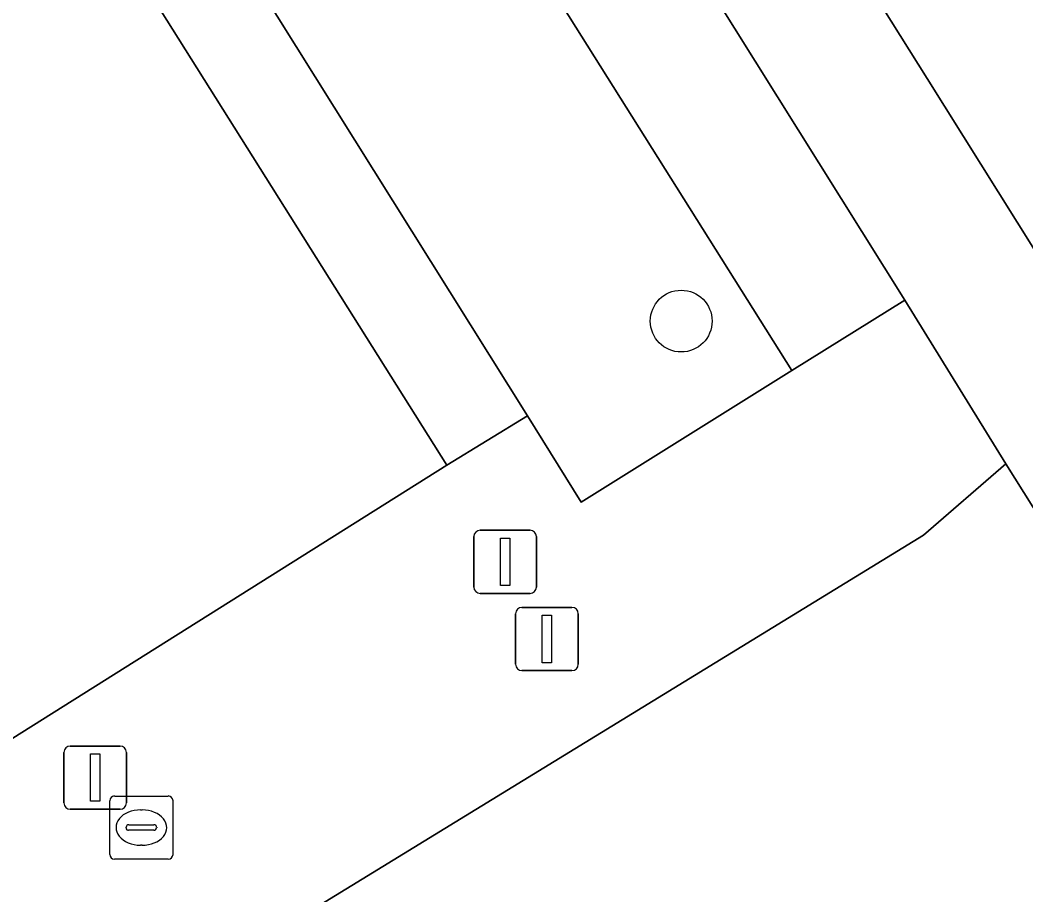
# Model space of a CAD drawing. Extents: x 159279 to 160377, y 384531 to 385888.
# Drawn here: x 160200.32 to 160216.24, y 384969.7 to 384983.56 of the extents above; entities that cross this region are included whole.
import ezdxf

# ---------------------------------------------------------------- set-up
doc = ezdxf.new("R2010")
doc.units = 0
for name, color, linetype in [('IMGEO_Afsluitpaal', 7, 'Continuous'), ('IMGEO_Boom', 7, 'Continuous'), ('IMGEO_Erf', 7, 'Continuous'), ('IMGEO_Fietspad_gesloten', 7, 'Continuous'), ('IMGEO_Groenvoorziening', 7, 'Continuous'), ('IMGEO_Kolk', 7, 'Continuous'), ('IMGEO_Lichtmast', 7, 'Continuous'), ('IMGEO_Muur', 7, 'Continuous'), ('IMGEO_Pand', 7, 'Continuous'), ('IMGEO_Voetpad_open', 7, 'Continuous')]:
    doc.layers.add(name, color=color, linetype=linetype)

msp = doc.modelspace()

# ---------------------------------------------------------------- linework, layer by layer
at = {"layer": 'IMGEO_Afsluitpaal'}
for p, q in [((160207.502, 384974.576), (160207.502, 384975.376)), ((160207.502, 384975.376), (160207.502, 384974.576)), ((160207.602, 384975.476), (160208.392, 384975.476)), ((160208.392, 384975.476), (160207.602, 384975.476)), ((160208.492, 384975.376), (160208.492, 384974.576)), ((160208.492, 384974.576), (160208.492, 384975.376)), ((160208.392, 384974.476), (160207.602, 384974.476)), ((160207.602, 384974.476), (160208.392, 384974.476)), ((160208.164, 384973.354), (160208.164, 384974.154)), ((160208.164, 384974.154), (160208.164, 384973.354)), ((160208.264, 384974.254), (160209.054, 384974.254)), ((160209.054, 384974.254), (160208.264, 384974.254)), ((160209.154, 384974.154), (160209.154, 384973.354)), ((160209.154, 384973.354), (160209.154, 384974.154)), ((160209.054, 384973.254), (160208.264, 384973.254)), ((160208.264, 384973.254), (160209.054, 384973.254))]:
    msp.add_line(p, q, dxfattribs=at)
for points in [[(160207.922, 384975.351), (160208.072, 384975.351), (160208.072, 384974.601), (160207.922, 384974.601), (160207.922, 384975.351)], [(160208.584, 384974.129), (160208.734, 384974.129), (160208.734, 384973.379), (160208.584, 384973.379), (160208.584, 384974.129)]]:
    msp.add_lwpolyline(points, dxfattribs=at)
for centre, start, end in [((160207.602, 384975.376), 90, 180), ((160207.602, 384975.376), 90, 180), ((160208.392, 384975.376), 0, 90), ((160208.392, 384975.376), 360, 90), ((160207.602, 384974.576), 180, 270), ((160207.602, 384974.576), 180, 270), ((160208.392, 384974.576), 270, 0), ((160208.392, 384974.576), 270, 0), ((160208.264, 384974.154), 90, 180), ((160208.264, 384974.154), 90, 180), ((160209.054, 384974.154), 0, 90), ((160209.054, 384974.154), 360, 90), ((160208.264, 384973.354), 180, 270), ((160208.264, 384973.354), 180, 270), ((160209.054, 384973.354), 270, 0), ((160209.054, 384973.354), 270, 0)]:
    msp.add_arc(centre, 0.1, start, end, dxfattribs=at)
at = {"layer": 'IMGEO_Boom'}
msp.add_circle((160210.784, 384978.789), 0.489, dxfattribs=at)
at = {"layer": 'IMGEO_Erf'}
msp.add_lwpolyline([(160216.097, 384948.222), (160229.457, 384954.96), (160215.923, 384976.53), (160214.62, 384975.397), (160188.194, 384959.194), (160188.37, 384958.285), (160183.598, 384951.036), (160183.364, 384950.681), (160191.912, 384945.102), (160193.18, 384947.039), (160194.067, 384946.49), (160202.206, 384941.172), (160204.821, 384942.402), (160204.982, 384942.728), (160205.255, 384942.765), (160205.241, 384942.864)], close=True, dxfattribs=at)
at = {"layer": 'IMGEO_Fietspad_gesloten'}
msp.add_lwpolyline([(160203.781, 385000), (160214.678, 384982.63), (160251.676, 384923.535), (160258.549, 384912.567), (160259.224, 384911.491), (160261.506, 384911.961), (160260.478, 384913.546), (160258.431, 384916.829), (160256.348, 384920.093), (160253.532, 384924.541), (160216.485, 384983.663), (160210.087, 384993.902), (160206.276, 385000)], dxfattribs=at)
at = {"layer": 'IMGEO_Groenvoorziening'}
for points in [[(160214.323, 384979.119), (160203.866, 384995.838), (160202.044, 384994.698), (160212.537, 384978.004)], [(160209.203, 384975.921), (160212.537, 384978.004), (160202.044, 384994.698), (160198.742, 384992.632), (160199.136, 384992.006), (160201.934, 384993.756), (160203.53, 384991.216), (160200.727, 384989.472), (160208.349, 384977.286)]]:
    msp.add_lwpolyline(points, close=True, dxfattribs=at)
at = {"layer": 'IMGEO_Kolk'}
for p, q in [((160201.814, 384971.267), (160202.666, 384971.267)), ((160201.739, 384970.341), (160201.739, 384971.193)), ((160202.74, 384971.193), (160202.74, 384970.341)), ((160202.227, 384971.047), (160202.252, 384971.047)), ((160201.998, 384970.761), (160201.998, 384970.773)), ((160202.041, 384970.81), (160202.439, 384970.81)), ((160202.482, 384970.773), (160202.482, 384970.761)), ((160202.436, 384970.724), (160202.038, 384970.724)), ((160202.25, 384970.487), (160202.225, 384970.487)), ((160202.666, 384970.267), (160201.814, 384970.267))]:
    msp.add_line(p, q, dxfattribs=at)
for points in [[(160201.814, 384971.267), (160202.666, 384971.267)], [(160201.739, 384970.341), (160201.739, 384971.193)], [(160202.74, 384971.193), (160202.74, 384970.341)], [(160202.666, 384970.267), (160201.814, 384970.267)]]:
    msp.add_lwpolyline(points, dxfattribs=at)
for centre, radius, start, end in [((160201.816, 384971.191), 0.0765, 91.552, 178.448), ((160201.816, 384971.191), 0.0765, 91.552, 178.448), ((160202.664, 384971.191), 0.0765, 1.552, 88.448), ((160202.664, 384971.191), 0.0765, 1.552, 88.448), ((160202.038, 384970.77), 0.0403, 85.8775, 175.7526), ((160202.035, 384970.76), 0.0366, 178.938, 274.7102), ((160202.439, 384970.767), 0.043, 264.8664, 352.4533), ((160202.443, 384970.772), 0.0386, 1.7309, 96.639), ((160201.816, 384970.343), 0.0765, 181.552, 268.448), ((160201.816, 384970.343), 0.0765, 181.552, 268.448), ((160202.664, 384970.343), 0.0765, 271.552, 358.448), ((160202.664, 384970.343), 0.0765, 271.552, 358.448)]:
    msp.add_arc(centre, radius, start, end, dxfattribs=at)
for centre, major_axis, ratio, start_param, end_param in [((160202.226, 384970.767), (-0.387, 0.002), 0.722429, 4.712389, 7.853982), ((160202.251, 384970.767), (-0.39, 0.002), 0.717154, 1.570796, 4.712389)]:
    msp.add_ellipse(centre, major_axis=major_axis, ratio=ratio, start_param=start_param, end_param=end_param, dxfattribs=at)
at = {"layer": 'IMGEO_Lichtmast'}
for p, q in [((160201.113, 384972.058), (160201.903, 384972.058)), ((160201.903, 384972.058), (160201.113, 384972.058)), ((160201.013, 384971.158), (160201.013, 384971.958)), ((160201.013, 384971.958), (160201.013, 384971.158)), ((160202.003, 384971.958), (160202.003, 384971.158)), ((160202.003, 384971.158), (160202.003, 384971.958)), ((160201.903, 384971.058), (160201.113, 384971.058)), ((160201.113, 384971.058), (160201.903, 384971.058))]:
    msp.add_line(p, q, dxfattribs=at)
msp.add_lwpolyline([(160201.433, 384971.933), (160201.583, 384971.933), (160201.583, 384971.183), (160201.433, 384971.183), (160201.433, 384971.933)], dxfattribs=at)
for centre, start, end in [((160201.113, 384971.958), 90, 180), ((160201.113, 384971.958), 90, 180), ((160201.903, 384971.958), 0, 90), ((160201.903, 384971.958), 360, 90), ((160201.113, 384971.158), 180, 270), ((160201.113, 384971.158), 180, 270), ((160201.903, 384971.158), 270, 0), ((160201.903, 384971.158), 270, 0)]:
    msp.add_arc(centre, 0.1, start, end, dxfattribs=at)
at = {"layer": 'IMGEO_Muur'}
for points in [[(160188.37, 384958.285), (160188.194, 384959.194), (160214.62, 384975.397), (160215.923, 384976.53)], [(160215.923, 384976.53), (160229.457, 384954.96)]]:
    msp.add_lwpolyline(points, dxfattribs=at)
at = {"layer": 'IMGEO_Pand'}
msp.add_lwpolyline([(160207.073, 384976.509), (160184.472, 385012.451), (160172.655, 385004.957), (160171.911, 385004.485), (160183.387, 384986.245), (160155.821, 384968.894), (160138.895, 384979.678), (160132.516, 384969.665), (160128.468, 384963.312), (160128.225, 384962.93), (160128.151, 384962.81), (160136.468, 384957.522), (160140.797, 384954.771), (160156.585, 384944.734), (160157.383, 384945.236), (160175.252, 384956.483)], close=True, dxfattribs=at)
at = {"layer": 'IMGEO_Voetpad_open'}
for points in [[(160201.934, 384993.756), (160199.136, 384992.006), (160198.742, 384992.632), (160202.044, 384994.698), (160203.866, 384995.838), (160202.272, 384998.379), (160200.248, 384997.113), (160197.146, 384995.172), (160187.567, 385010.412), (160190.669, 385012.353), (160192.719, 385013.635), (160191.846, 385015.035), (160189.396, 385013.502), (160186.689, 385011.809), (160185.771, 385013.268), (160184.472, 385012.451), (160207.073, 384976.509), (160208.349, 384977.286), (160200.727, 384989.472), (160203.53, 384991.216)], [(160214.62, 384975.397), (160215.923, 384976.53), (160214.323, 384979.119), (160212.537, 384978.004), (160209.203, 384975.921), (160208.349, 384977.286), (160207.073, 384976.509), (160175.252, 384956.483), (160183.598, 384951.036), (160188.37, 384958.285), (160188.194, 384959.194)]]:
    msp.add_lwpolyline(points, close=True, dxfattribs=at)
msp.add_lwpolyline([(160202.272, 384998.379), (160203.866, 384995.838), (160214.323, 384979.119), (160215.923, 384976.53), (160229.457, 384954.96), (160230.482, 384953.283), (160230.734, 384952.872), (160235.952, 384944.674), (160245.621, 384929.234), (160248.819, 384923.969), (160245.704, 384922.024), (160252.053, 384911.858), (160254.205, 384908.382), (160255.132, 384908.956), (160259.224, 384911.491), (160258.549, 384912.567), (160251.676, 384923.535), (160214.678, 384982.63), (160203.781, 385000)], dxfattribs=at)

doc.saveas('drawing.dxf')
